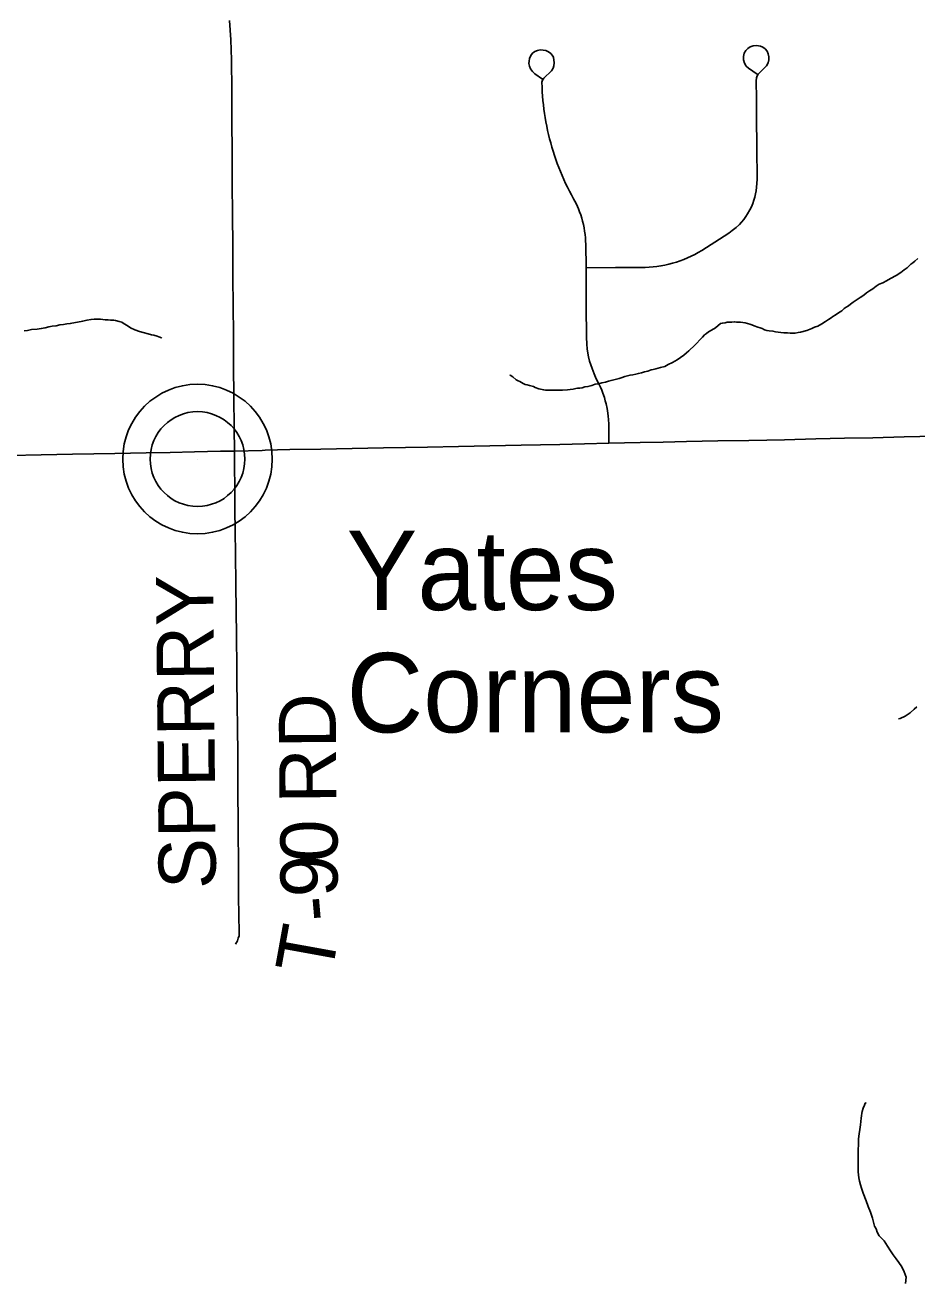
# Model space of a CAD drawing. Extents: x 103424 to 290657, y 38711 to 110967.
# Drawn here: x 214248.027 to 214248.471, y 40209.66 to 40210.286 of the extents above; entities that cross this region are included whole.
import ezdxf

# ---------------------------------------------------------------- set-up
doc = ezdxf.new("R2010")
doc.units = 0
for name, color, linetype in [('GM_X_County_Road', 7, 'Continuous'), ('GM_X_Minor_River', 7, 'Continuous'), ('GM_X_State_Route', 7, 'Continuous'), ('GM_X_Township_Road', 7, 'Continuous'), ('GM_X_Township_Road_Text', 7, 'Continuous'), ('GM_X_Unincorporated', 7, 'Continuous'), ('GM_X_Unincorporated_Location', 7, 'Continuous'), ('GM_X_Unincorporated_Text', 7, 'Continuous')]:
    doc.layers.add(name, color=color, linetype=linetype)

msp = doc.modelspace()

# ---------------------------------------------------------------- linework, layer by layer
at = {"layer": 'GM_X_County_Road'}
msp.add_lwpolyline([(214248.13121, 40210.07369), (214248.13096, 40210.0851), (214248.13083, 40210.10063), (214248.13071, 40210.11617), (214248.13058, 40210.1317), (214248.13046, 40210.14594), (214248.13035, 40210.16019), (214248.13025, 40210.17573), (214248.13015, 40210.19126), (214248.13005, 40210.2068), (214248.12994, 40210.22233), (214248.12984, 40210.23786), (214248.12975, 40210.25307), (214248.12965, 40210.26827), (214248.12927, 40210.27831), (214248.12872, 40210.28787)], dxfattribs=at)
at = {"layer": 'GM_X_Minor_River'}
for points in [[(214248.4712, 40210.16953), (214248.46971, 40210.16817), (214248.46877, 40210.16739), (214248.46783, 40210.16662), (214248.4669, 40210.16584), (214248.46597, 40210.16488), (214248.46446, 40210.1639), (214248.46278, 40210.16254), (214248.46052, 40210.16098), (214248.4577, 40210.15961), (214248.45563, 40210.15843), (214248.45374, 40210.15745), (214248.45205, 40210.15666), (214248.45055, 40210.15569), (214248.44886, 40210.15433), (214248.44717, 40210.15335), (214248.44566, 40210.15238), (214248.44435, 40210.15121), (214248.44247, 40210.15004), (214248.44097, 40210.14907), (214248.4391, 40210.1477), (214248.43778, 40210.14673), (214248.43666, 40210.14595), (214248.43553, 40210.14536), (214248.43459, 40210.14459), (214248.43347, 40210.14343), (214248.43178, 40210.14245)], [(214248.43178, 40210.14245), (214248.43009, 40210.14128), (214248.42896, 40210.14069), (214248.42802, 40210.13992), (214248.4267, 40210.13914), (214248.4252, 40210.13816), (214248.42351, 40210.13699), (214248.42144, 40210.13582), (214248.41974, 40210.13541), (214248.41842, 40210.13463), (214248.41597, 40210.13364), (214248.41276, 40210.13282), (214248.41162, 40210.13261), (214248.41011, 40210.1324), (214248.40897, 40210.13238), (214248.40764, 40210.13236), (214248.40631, 40210.13253), (214248.4046, 40210.1325), (214248.40307, 40210.13266), (214248.40174, 40210.13283), (214248.40041, 40210.133), (214248.39908, 40210.13336), (214248.39717, 40210.13352), (214248.39603, 40210.13369), (214248.39488, 40210.13405), (214248.39374, 40210.1346), (214248.39278, 40210.13497), (214248.39163, 40210.13533), (214248.38972, 40210.13606), (214248.38858, 40210.13642), (214248.38762, 40210.13678), (214248.38533, 40210.13751), (214248.38419, 40210.13768), (214248.38305, 40210.13785), (214248.3821, 40210.13783), (214248.38096, 40210.13782), (214248.38001, 40210.13799), (214248.37868, 40210.13778), (214248.37754, 40210.13776), (214248.3764, 40210.13774), (214248.37527, 40210.13753), (214248.37394, 40210.13732), (214248.37299, 40210.13711), (214248.37056, 40210.13498), (214248.36849, 40210.13381), (214248.36699, 40210.13302), (214248.36605, 40210.13225), (214248.36511, 40210.13147), (214248.36399, 40210.13031), (214248.36269, 40210.12896), (214248.36119, 40210.12741), (214248.36026, 40210.12645), (214248.35727, 40210.12355), (214248.35615, 40210.12258), (214248.35484, 40210.12142), (214248.35315, 40210.12025), (214248.35146, 40210.11908), (214248.3492, 40210.11771), (214248.34694, 40210.11672), (214248.34525, 40210.11575), (214248.34316, 40210.11533), (214248.34203, 40210.11493), (214248.3409, 40210.11453), (214248.33957, 40210.11432), (214248.33844, 40210.11411), (214248.33693, 40210.11352), (214248.33522, 40210.11311), (214248.33371, 40210.1127), (214248.3322, 40210.1123), (214248.33088, 40210.1119), (214248.32936, 40210.11168), (214248.32803, 40210.11147), (214248.32671, 40210.11107), (214248.32539, 40210.11086), (214248.32407, 40210.11026), (214248.32255, 40210.10986), (214248.32123, 40210.10946), (214248.31991, 40210.10906), (214248.31858, 40210.10884), (214248.31726, 40210.10844), (214248.31575, 40210.10804), (214248.31405, 40210.10763), (214248.31234, 40210.10722), (214248.31064, 40210.107), (214248.30894, 40210.1064), (214248.30705, 40210.1058), (214248.30553, 40210.10559), (214248.30421, 40210.10519), (214248.30289, 40210.10497), (214248.30194, 40210.10496), (214248.30099, 40210.10475), (214248.29967, 40210.10454), (214248.29815, 40210.10433), (214248.29682, 40210.10411), (214248.29436, 40210.10407), (214248.29284, 40210.10405), (214248.29151, 40210.10403), (214248.29018, 40210.10401), (214248.28885, 40210.10398), (214248.28733, 40210.10396), (214248.286, 40210.10394)], [(214248.02647, 40210.13352), (214248.02818, 40210.13374), (214248.03007, 40210.13415), (214248.03291, 40210.13439), (214248.035, 40210.13462), (214248.03689, 40210.13503), (214248.03878, 40210.13544), (214248.04049, 40210.13585), (214248.04238, 40210.13607), (214248.04427, 40210.13648), (214248.04598, 40210.1367), (214248.04768, 40210.13692), (214248.04939, 40210.13713), (214248.05564, 40210.13838), (214248.05772, 40210.13879), (214248.0598, 40210.13921), (214248.06132, 40210.13923), (214248.06227, 40210.13925), (214248.06322, 40210.13926), (214248.06455, 40210.13928), (214248.06569, 40210.13911), (214248.06683, 40210.13894), (214248.06835, 40210.13896), (214248.06949, 40210.13879), (214248.07101, 40210.13882), (214248.07196, 40210.13864), (214248.07368, 40210.1381), (214248.07502, 40210.13774), (214248.07617, 40210.137), (214248.0777, 40210.13608), (214248.07943, 40210.13496), (214248.08154, 40210.13405), (214248.08383, 40210.13313), (214248.08574, 40210.1326), (214248.08822, 40210.13207), (214248.08993, 40210.13152), (214248.09108, 40210.13135), (214248.0926, 40210.13081), (214248.09356, 40210.13044), (214248.0949, 40210.13008), (214248.0949, 40210.13008)], [(214248.286, 40210.10394), (214248.28505, 40210.10411), (214248.28257, 40210.10464), (214248.28085, 40210.10537), (214248.27989, 40210.10574), (214248.27799, 40210.10628), (214248.27684, 40210.10664), (214248.27589, 40210.10681), (214248.27474, 40210.10737), (214248.2732, 40210.10829), (214248.27225, 40210.10866), (214248.27129, 40210.10921), (214248.26975, 40210.1107), (214248.2684, 40210.11144), (214248.2684, 40210.11163)], [(214248.47077, 40209.9465), (214248.46946, 40209.94534), (214248.4674, 40209.94359), (214248.46496, 40209.94184), (214248.46251, 40209.94066), (214248.46156, 40209.94045)], [(214248.44357, 40209.74528), (214248.44411, 40209.74681), (214248.44466, 40209.74834), (214248.44502, 40209.7493), (214248.4454, 40209.7495), (214248.4454, 40209.7493)], [(214248.46514, 40209.6597), (214248.46547, 40209.66275), (214248.46447, 40209.6654), (214248.46329, 40209.66804), (214248.46174, 40209.6701), (214248.46037, 40209.67198), (214248.45901, 40209.67386), (214248.45765, 40209.67593), (214248.45609, 40209.67819), (214248.45453, 40209.68082), (214248.45298, 40209.68232), (214248.45202, 40209.68344), (214248.45104, 40209.68514), (214248.45044, 40209.68684), (214248.44966, 40209.68816), (214248.44926, 40209.68948), (214248.44864, 40209.69213), (214248.44764, 40209.69516), (214248.44645, 40209.69799), (214248.44546, 40209.70083), (214248.44406, 40209.7046), (214248.44326, 40209.70706), (214248.44266, 40209.70876), (214248.44225, 40209.71066), (214248.44185, 40209.71217), (214248.44163, 40209.71369), (214248.44161, 40209.71521), (214248.44157, 40209.71711), (214248.44154, 40209.71901), (214248.44151, 40209.7211), (214248.44147, 40209.72338), (214248.44171, 40209.73156), (214248.44205, 40209.73404), (214248.44239, 40209.73633), (214248.44273, 40209.73861), (214248.44289, 40209.74033), (214248.44306, 40209.74185), (214248.44323, 40209.743), (214248.4434, 40209.74433), (214248.44357, 40209.74528)]]:
    msp.add_lwpolyline(points, dxfattribs=at)
at = {"layer": 'GM_X_State_Route'}
for points in [[(214248.14639, 40210.0741), (214248.15864, 40210.07443), (214248.17417, 40210.07471), (214248.1897, 40210.075), (214248.20524, 40210.07528), (214248.2162, 40210.07548), (214248.22716, 40210.07568), (214248.24269, 40210.07598), (214248.25823, 40210.07628), (214248.27376, 40210.07658), (214248.2834, 40210.07676), (214248.29304, 40210.07695), (214248.30527, 40210.07726), (214248.3175, 40210.07756), (214248.33303, 40210.07793), (214248.34456, 40210.0782), (214248.35609, 40210.07847), (214248.37162, 40210.07875), (214248.38715, 40210.07904), (214248.39601, 40210.0792), (214248.40487, 40210.07937), (214248.4204, 40210.07972), (214248.43466, 40210.08005), (214248.44892, 40210.08037), (214248.46445, 40210.08072), (214248.47998, 40210.08106)], [(214247.89486, 40210.06888), (214247.91039, 40210.06917), (214247.92592, 40210.06947), (214247.94145, 40210.06976), (214247.95698, 40210.07006), (214247.97251, 40210.07036), (214247.98126, 40210.07052), (214247.99, 40210.07069), (214248.00206, 40210.07099), (214248.01411, 40210.07128), (214248.01949, 40210.07142), (214248.03502, 40210.07177), (214248.05055, 40210.07211), (214248.06108, 40210.07234), (214248.07161, 40210.07257), (214248.08714, 40210.07285), (214248.09917, 40210.07307), (214248.1112, 40210.07329), (214248.12426, 40210.07363), (214248.13121, 40210.07369), (214248.14493, 40210.07406), (214248.14639, 40210.0741)]]:
    msp.add_lwpolyline(points, dxfattribs=at)
at = {"layer": 'GM_X_Township_Road'}
for points in [[(214248.13121, 40210.07369), (214248.13096, 40210.0851), (214248.13083, 40210.10063), (214248.13071, 40210.11617), (214248.13058, 40210.1317), (214248.13046, 40210.14594), (214248.13035, 40210.16019), (214248.13025, 40210.17573), (214248.13015, 40210.19126), (214248.13005, 40210.2068), (214248.12994, 40210.22233), (214248.12984, 40210.23786), (214248.12975, 40210.25307), (214248.12965, 40210.26827), (214248.12927, 40210.27831), (214248.12872, 40210.28787)], [(214248.3175, 40210.07756), (214248.31739, 40210.08704), (214248.3173, 40210.08942), (214248.31718, 40210.091), (214248.31699, 40210.09257), (214248.31661, 40210.09492), (214248.31612, 40210.09724), (214248.31571, 40210.09877), (214248.31526, 40210.10029), (214248.31448, 40210.10254), (214248.31389, 40210.10401), (214248.31325, 40210.10546), (214248.31256, 40210.10689), (214248.31123, 40210.10956), (214248.31012, 40210.11216), (214248.30915, 40210.11471), (214248.30847, 40210.11666), (214248.3079, 40210.1184), (214248.30738, 40210.12052), (214248.30699, 40210.12238), (214248.30666, 40210.12458), (214248.30647, 40210.12691), (214248.30637, 40210.1303), (214248.30625, 40210.14583), (214248.30617, 40210.15537), (214248.3061, 40210.16492), (214248.30594, 40210.17653), (214248.30589, 40210.17818), (214248.3058, 40210.17984), (214248.30564, 40210.18148), (214248.3054, 40210.18312), (214248.30514, 40210.18475), (214248.30481, 40210.18637), (214248.30441, 40210.18798), (214248.30396, 40210.18957), (214248.30346, 40210.19115), (214248.30289, 40210.19271), (214248.3023, 40210.19424), (214248.30128, 40210.19651), (214248.30053, 40210.19798), (214248.29989, 40210.19918), (214248.29885, 40210.20107), (214248.29785, 40210.20297), (214248.29688, 40210.20489), (214248.29594, 40210.20682), (214248.29504, 40210.20877), (214248.29418, 40210.21074), (214248.29333, 40210.21272), (214248.29255, 40210.21472), (214248.29177, 40210.21673), (214248.29106, 40210.21875), (214248.29035, 40210.22079), (214248.28971, 40210.22284), (214248.28907, 40210.22489), (214248.28851, 40210.22696), (214248.28794, 40210.22904), (214248.28744, 40210.23113), (214248.28695, 40210.23322), (214248.28652, 40210.23533), (214248.28612, 40210.23744), (214248.28574, 40210.23955), (214248.28541, 40210.24168), (214248.28513, 40210.24381), (214248.28487, 40210.24595), (214248.28466, 40210.24809), (214248.28447, 40210.25023), (214248.28433, 40210.25237), (214248.28423, 40210.25452), (214248.28417, 40210.25714), (214248.2845, 40210.25824), (214248.28508, 40210.2591), (214248.28598, 40210.26), (214248.28811, 40210.26203), (214248.28889, 40210.26286), (214248.2897, 40210.26415), (214248.29013, 40210.26539), (214248.29032, 40210.26677), (214248.28989, 40210.26958), (214248.28932, 40210.27063), (214248.28851, 40210.27149), (214248.28746, 40210.2723), (214248.28617, 40210.27287), (214248.28474, 40210.27316), (214248.28331, 40210.2732), (214248.28198, 40210.27297), (214248.28069, 40210.27244), (214248.2795, 40210.27159), (214248.27864, 40210.27049), (214248.278, 40210.26902), (214248.27773, 40210.26768), (214248.27769, 40210.26654), (214248.27802, 40210.2651), (214248.2785, 40210.26386), (214248.2794, 40210.26253), (214248.28055, 40210.26139), (214248.28441, 40210.2586)], [(214248.3061, 40210.16492), (214248.3208, 40210.16497), (214248.3355, 40210.16503), (214248.33749, 40210.16512), (214248.33946, 40210.16529), (214248.34142, 40210.16552), (214248.34339, 40210.16581), (214248.34533, 40210.16618), (214248.34727, 40210.16661), (214248.34919, 40210.16712), (214248.35109, 40210.16769), (214248.35298, 40210.16832), (214248.35483, 40210.16902), (214248.35666, 40210.16979), (214248.35848, 40210.17061), (214248.36024, 40210.1715), (214248.36199, 40210.17246), (214248.36372, 40210.17348), (214248.3749, 40210.18051), (214248.37711, 40210.18204), (214248.37887, 40210.18335), (214248.38078, 40210.18484), (214248.38242, 40210.18632), (214248.38355, 40210.18759), (214248.38462, 40210.18893), (214248.38562, 40210.1903), (214248.38654, 40210.19174), (214248.38765, 40210.19372), (214248.38839, 40210.19525), (214248.38906, 40210.19683), (214248.38962, 40210.19844), (214248.39012, 40210.20007), (214248.39052, 40210.20172), (214248.39074, 40210.2031), (214248.39101, 40210.205), (214248.39118, 40210.2068), (214248.39129, 40210.20891), (214248.39114, 40210.22445), (214248.391, 40210.23998), (214248.39092, 40210.24894), (214248.39084, 40210.2579), (214248.39091, 40210.25942), (214248.39122, 40210.26033), (214248.39185, 40210.26123), (214248.39263, 40210.26204), (214248.39433, 40210.26358), (214248.39594, 40210.26532), (214248.39679, 40210.26678), (214248.39711, 40210.26827), (214248.39716, 40210.26981), (214248.3968, 40210.27125), (214248.39624, 40210.27254), (214248.39524, 40210.27382), (214248.3941, 40210.27462), (214248.39285, 40210.27513), (214248.39101, 40210.27541), (214248.3893, 40210.27527), (214248.38773, 40210.27471), (214248.38668, 40210.274), (214248.3856, 40210.27291), (214248.38482, 40210.27157), (214248.38445, 40210.26995), (214248.38449, 40210.26824), (214248.38495, 40210.26671), (214248.38582, 40210.26518), (214248.3869, 40210.26412), (214248.39132, 40210.26113)], [(214248.13172, 40209.82849), (214248.1326, 40209.83005), (214248.13306, 40209.83139), (214248.13349, 40209.83265), (214248.13344, 40209.83556), (214248.13336, 40209.84149), (214248.13318, 40209.85341), (214248.13308, 40209.86894), (214248.13298, 40209.88448), (214248.13292, 40209.89262), (214248.13287, 40209.90076), (214248.13279, 40209.91629), (214248.13274, 40209.9252), (214248.13269, 40209.93411), (214248.13249, 40209.94964), (214248.13239, 40209.95785), (214248.13228, 40209.96605), (214248.13209, 40209.98158), (214248.13193, 40209.99437), (214248.13176, 40210.00717), (214248.13161, 40210.0227), (214248.1315, 40210.03377), (214248.13139, 40210.04484), (214248.1313, 40210.05553), (214248.13121, 40210.06623), (214248.13121, 40210.07369)]]:
    msp.add_lwpolyline(points, dxfattribs=at)
at = {"layer": 'GM_X_Unincorporated'}
for radius in [0.0372, 0.02358]:
    msp.add_circle((214248.11275, 40210.06974), radius, dxfattribs=at)
at = {"layer": 'GM_X_Unincorporated_Location'}
msp.add_line((214248.11275, 40210.06974), (214248.11275, 40210.06974), dxfattribs=at)

# ---------------------------------------------------------------- texts
at = {"layer": 'GM_X_Township_Road_Text'}
for s, height, rotation, p in [('SPERRY', 0.028409, 90.54524, (214248.12194, 40209.85599)), ('RD', 0.028409, 90.49483, (214248.18194, 40209.89852)), ('0', 0.02841, 90.03644, (214248.18243, 40209.86932)), ('9', 0.02841, 90.27062, (214248.18252, 40209.85185)), ('-', 0.02841, 94.89117, (214248.18349, 40209.84083)), ('T', 0.02841, 79.73233, (214248.17931, 40209.81176))]:
    msp.add_text(s, height=height, rotation=rotation, dxfattribs=at).set_placement(p)
at = {"layer": 'GM_X_Unincorporated_Text'}
for s, p in [('Yates', (214248.18693, 40209.99463)), ('Corners', (214248.18693, 40209.93379))]:
    msp.add_text(s, height=0.039489, rotation=0.00001, dxfattribs=at).set_placement(p)

doc.saveas('drawing.dxf')
